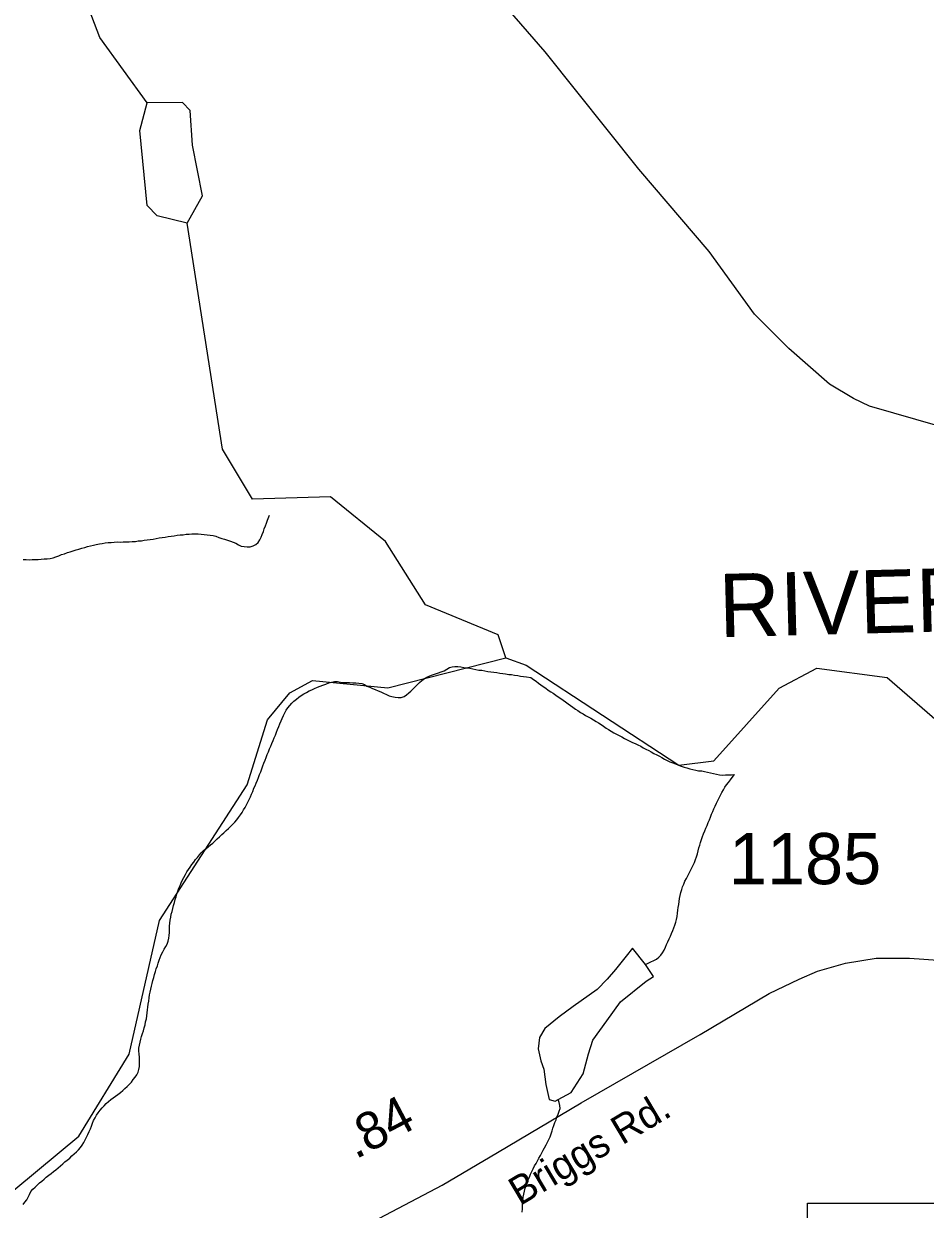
# Model space of a CAD drawing. Extents: x 1950930 to 2061844, y 904556 to 1017002.
# Drawn here: x 1975982 to 1978977, y 924234 to 928171 of the extents above; entities that cross this region are included whole.
import ezdxf

# ---------------------------------------------------------------- set-up
doc = ezdxf.new("R2010")
doc.units = 0
for name, color, linetype in [('Exist Hydrographic Creek Single Shore', 7, 'Continuous'), ('Exist Hydrographic Misc Water Feature', 7, 'Continuous'), ('Exist Hydrographic River Shore Label', 7, 'Continuous'), ('Exist Road Primary US Structure Standard Bridge CELL', 7, 'Continuous'), ('Exist Road Secondary Structure Standard Bridge Number Label', 7, 'Continuous'), ('Exist Road Secondary Type 41 Attributed', 7, 'Continuous'), ('Exist Road Secondary Type 51 Attributed', 7, 'Continuous'), ('Exist Road Secondary Type 51 Label', 7, 'Continuous'), ('Exist Road Secondary Type 51 Number Label', 7, 'Continuous')]:
    doc.layers.add(name, color=color, linetype=linetype)

msp = doc.modelspace()

# ---------------------------------------------------------------- linework, layer by layer
at = {"layer": 'Exist Hydrographic Creek Single Shore'}
for points in [[(1977583.8, 926065.8), (1977558.8, 926141.8), (1977316.9, 926242), (1977183.8, 926451.5), (1977000.9, 926599.7), (1976742.7, 926591.9)], [(1977583.8, 926065.8), (1977650.9, 926041.5), (1978158.8, 925709.3), (1978274.9, 925723.4), (1978491.8, 925965.1), (1978616.9, 926031.4), (1978850.9, 926000.3), (1979033.8, 925842.3), (1979191.9, 925881.7), (1979341.8, 926016.4), (1979441.8, 926040.6), (1979516.9, 925989.9), (1979808.9, 925672.1), (1979891.9, 925716.4), (1980091.9, 925974.7), (1980208.9, 926015), (1980308.8, 925940.7), (1980442.9, 925957.7), (1980592.8, 926089.2), (1980758.9, 926174.4), (1980945.9, 926199.9), (1981053.1, 926222), (1981250.8, 926288.9)], [(1975882.7, 924243.3), (1976165.9, 924477), (1976332.8, 924749.3), (1976432.9, 925193.6), (1976724.9, 925643.8), (1976791.7, 925859), (1976866.8, 925949.3), (1976941.8, 925990.5), (1977191.8, 925965.7), (1977583.8, 926065.8)]]:
    msp.add_lwpolyline(points, dxfattribs=at)
at = {"layer": 'Exist Hydrographic Misc Water Feature'}
for points in [[(1976392.7, 927908.6), (1976234.8, 928125.2), (1975993.8, 928760.3), (1975985.8, 928858.9)], [(1976525.8, 927508.7), (1976425.7, 927533.7), (1976392.7, 927567.2), (1976367.9, 927817.2), (1976392.7, 927908.6)], [(1976525.8, 927508.7), (1976575.8, 927599.5), (1976542.8, 927767.7), (1976534.8, 927882.7), (1976509.8, 927909.5), (1976392.7, 927908.6)], [(1976742.7, 926591.9), (1976642.9, 926758), (1976525.8, 927508.7)], [(1975980.7, 926391.9), (1975990.3, 926391.6), (1976001, 926391.2), (1976010.9, 926392.2), (1976020.7, 926391.9), (1976030.5, 926392.4), (1976040.8, 926392.9), (1976050.6, 926393.8), (1976060.5, 926394.3), (1976070.1, 926395.7), (1976079.8, 926397.9), (1976089.2, 926400.9), (1976098.8, 926404.4), (1976108.3, 926408.2), (1976117.7, 926411.2), (1976127.3, 926415.1), (1976136.8, 926418), (1976146.2, 926421.1), (1976156, 926423.7), (1976165.9, 926426.6), (1976175.3, 926429.6), (1976184.9, 926431.9), (1976194.4, 926434.8), (1976204.2, 926437.4), (1976214.3, 926439.6), (1976223.5, 926441.8), (1976233.7, 926443.9), (1976243.4, 926445.7), (1976253.2, 926446.9), (1976262.9, 926448.4), (1976272.7, 926448.9), (1976283.2, 926449.8), (1976293, 926450.3), (1976303.1, 926450), (1976312.9, 926450.5), (1976323.1, 926450.5), (1976333, 926451.1), (1976342.8, 926451.7), (1976353.1, 926452.1), (1976362.9, 926453.9), (1976373.2, 926454.3), (1976382.6, 926455.8), (1976392.7, 926457.1), (1976402.7, 926458.7), (1976412.8, 926460.1), (1976422.4, 926462.2), (1976432, 926463.7), (1976442.1, 926465.4), (1976452.5, 926466.6), (1976462, 926468), (1976472, 926469.3), (1976481.7, 926471.1), (1976491.7, 926472.5), (1976501.7, 926473.7), (1976512, 926474.2), (1976521.6, 926476), (1976531.5, 926476.6), (1976541.3, 926477.1), (1976551.6, 926476.8), (1976561.6, 926476.8), (1976571.3, 926475.8), (1976581.5, 926475.4), (1976591.4, 926474.3), (1976601.4, 926473.2), (1976611.5, 926471.7), (1976620.7, 926469), (1976630.3, 926465.5), (1976640, 926462), (1976649.4, 926459.5), (1976659, 926456), (1976668.7, 926453.2), (1976678.3, 926449.7), (1976687.1, 926446), (1976696.3, 926440.9), (1976705, 926436.7), (1976715, 926434.8), (1976725, 926434.1), (1976734.9, 926434.6), (1976744.7, 926437.6), (1976753.6, 926442.3), (1976761.3, 926448.9), (1976767.1, 926456.9), (1976771, 926465.7), (1976774.7, 926474.8), (1976778.4, 926484.5), (1976781.2, 926494.1), (1976785.1, 926504.2), (1976788.6, 926512.9), (1976791.9, 926522.5), (1976799.1, 926538.9)], [(1976888.1, 925928.4), (1976895.9, 925934.9), (1976904.5, 925940.5), (1976913.1, 925946.1), (1976921.9, 925950.4), (1976930.3, 925955.6), (1976939.5, 925959.1), (1976948.8, 925963.4), (1976958, 925968), (1976967.4, 925971.1), (1976976.4, 925975), (1976985.9, 925978), (1976995.5, 925981.9), (1977004.9, 925984.9), (1977014.6, 925986.7), (1977024.8, 925986.3), (1977034.7, 925984.5), (1977044.7, 925983.3), (1977054.8, 925983.4), (1977065, 925983), (1977075.1, 925982.7), (1977085.3, 925982.4), (1977095, 925981.8), (1977105, 925980.7), (1977114.2, 925977.2), (1977122.6, 925971.8), (1977131.7, 925967.6), (1977140.7, 925963.4), (1977149.9, 925959.9), (1977159.3, 925955.7), (1977168.6, 925952.3), (1977177.8, 925948.1), (1977187.2, 925943.7), (1977196.3, 925939.1), (1977205.5, 925936.5), (1977215.9, 925934.9), (1977226.4, 925933.8), (1977236.7, 925934.2), (1977245.7, 925937.3), (1977253.7, 925942.2), (1977261.5, 925948.7), (1977268.8, 925954.9), (1977276, 925962.3), (1977283.2, 925969.4), (1977290.4, 925976.8), (1977297.6, 925983.8), (1977305.3, 925990.3), (1977313.8, 925996.8), (1977321.8, 926001.7), (1977331, 926005.5), (1977340, 926009.4), (1977349.8, 926012.3), (1977359.7, 926015.3), (1977369.3, 926018.8), (1977378.8, 926021.8), (1977387.6, 926027.3), (1977396.2, 926032.9), (1977405.2, 926036), (1977414.6, 926036.6), (1977424.9, 926036.3), (1977434.5, 926035.2), (1977444.8, 926033.7), (1977454.8, 926032.5), (1977464.7, 926030.6), (1977474.5, 926028.7), (1977484.6, 926026.8), (1977494.4, 926024.9), (1977504.5, 926024.1), (1977514.3, 926022.3), (1977523.7, 926020.4), (1977533.8, 926019.3), (1977543.6, 926017.4), (1977553.7, 926016.2), (1977563.7, 926014.8), (1977573.6, 926013.7), (1977583.2, 926012.6), (1977593.4, 926010.6), (1977603.1, 926009.6), (1977612.9, 926007.6), (1977623.2, 926006.9), (1977633, 926005.1), (1977642.7, 926003.9), (1977652.9, 926002), (1977667.1, 926000.2)], [(1977667.1, 926000.2), (1977676.1, 925993.2), (1977684.1, 925987.5), (1977691.9, 925981.5), (1977700.3, 925975.7), (1977708.3, 925969.7), (1977716.3, 925964.8), (1977724.7, 925958.6), (1977733.1, 925952.9), (1977741.1, 925947.6), (1977749.5, 925941.9), (1977757.9, 925936.2), (1977766.3, 925930.7), (1977774.3, 925924.7), (1977782.3, 925919), (1977790.5, 925912.9), (1977798.5, 925907.2), (1977806.9, 925901.1), (1977814.9, 925895.4), (1977823.3, 925890), (1977831.7, 925884.3), (1977840.3, 925879.4), (1977848.7, 925874), (1977857.1, 925869.1), (1977866.4, 925864.8), (1977875.2, 925859.5), (1977883.6, 925854.4), (1977892.2, 925849.5), (1977900.6, 925844.2), (1977908.6, 925838.6), (1977917.4, 925832.3), (1977925.4, 925827.5), (1977933.8, 925821.7), (1977942.2, 925816.3), (1977951.5, 925812.1), (1977959.9, 925807.2), (1977969.1, 925803), (1977977.9, 925797.5), (1977986.5, 925793.4), (1977995.6, 925789.1), (1978004.6, 925784.5), (1978013.8, 925780.7), (1978022.8, 925776.1), (1978031.8, 925771.9), (1978040.3, 925767), (1978049.3, 925762.4), (1978058.5, 925758.1), (1978066.9, 925753.2), (1978075.9, 925748.1), (1978085, 925743.5), (1978093.8, 925738.5), (1978102.4, 925734.4), (1978111.4, 925729.4), (1978120, 925724.8), (1978129, 925720.5), (1978138.1, 925716.3), (1978147.3, 925713), (1978156.9, 925708.7), (1978166.2, 925706), (1978175.8, 925702.5), (1978185.6, 925699.8), (1978194.9, 925697.2), (1978204.7, 925694.5), (1978214.5, 925692.6), (1978224.4, 925690.7), (1978234.4, 925689.9), (1978244.3, 925688), (1978253.7, 925686.2), (1978264, 925683.4), (1978273.4, 925681.6), (1978283.2, 925678.9), (1978293.1, 925677), (1978303.1, 925675.8), (1978313, 925676.8), (1978322.8, 925677.3), (1978333.1, 925677), (1978343.3, 925677.9)], [(1976436.1, 925070.5), (1976439.2, 925079.5), (1976444.1, 925088.5), (1976449, 925097.4), (1976454, 925106.4), (1976458.9, 925115), (1976462.2, 925124.3), (1976464.2, 925134.1), (1976465.2, 925143.6), (1976466.1, 925153.7), (1976466.3, 925164.2), (1976466.5, 925173.9), (1976467.3, 925183.9), (1976468.9, 925193.9), (1976470.6, 925203.7), (1976472.6, 925213.6), (1976475.1, 925222.9), (1976477.8, 925233.1), (1976480.2, 925242.9), (1976482.7, 925252.6), (1976485.5, 925262.4), (1976488.4, 925272), (1976490.9, 925281.8), (1976494.6, 925291), (1976497.9, 925300.6), (1976501.5, 925309.8), (1976505.4, 925318.5), (1976509.5, 925327.7), (1976514.5, 925336.3), (1976519.4, 925345.3), (1976524.7, 925354.2), (1976529.8, 925362.3), (1976535.4, 925370.4), (1976541.1, 925379.2), (1976547.1, 925387.3), (1976553.2, 925395.3), (1976559.6, 925402.8), (1976565.9, 925410.8), (1976572.3, 925418), (1976579.1, 925425.5), (1976586.8, 925431.6), (1976594.6, 925438.1), (1976603, 925444.5), (1976610.8, 925450.3), (1976618.2, 925457.3), (1976625.4, 925463.9), (1976632.8, 925470.9), (1976640.2, 925478.3), (1976647.5, 925484.4), (1976654.7, 925491.9), (1976662.1, 925498.9), (1976669.3, 925505.4), (1976676.5, 925512.9), (1976683.2, 925520), (1976690, 925527.9), (1976696.3, 925535.1), (1976701.9, 925543.6), (1976707.6, 925551.6), (1976712.7, 925560.2), (1976717.5, 925568.4), (1976722, 925577.4), (1976726.5, 925586.4), (1976731, 925595.2), (1976735.5, 925604.2), (1976739.4, 925612.9), (1976743.5, 925622), (1976747.2, 925632.1), (1976751.3, 925640.8), (1976754.8, 925649.5), (1976759.1, 925659.4), (1976762.2, 925668.3), (1976766.1, 925678.3), (1976769.5, 925687), (1976773, 925697.1), (1976777.1, 925706.6), (1976780.2, 925715.4), (1976784.5, 925725.4), (1976787.6, 925734.3), (1976791.5, 925744.2), (1976795, 925753), (1976798.9, 925763), (1976802.8, 925771.7), (1976806.5, 925780.9), (1976810.6, 925790.4), (1976814.2, 925799.6), (1976818.3, 925809.1), (1976821.6, 925818.4), (1976825.7, 925827.9), (1976829.4, 925837), (1976833.1, 925846.7), (1976837.2, 925855.8), (1976841.3, 925864.5), (1976845.8, 925873.5), (1976850.1, 925882.6), (1976854.6, 925891.3), (1976860.2, 925899.4), (1976866.3, 925907.4), (1976873.1, 925914.8), (1976880.1, 925921.9), (1976888.1, 925928.4)], [(1978047.4, 925047.2), (1978056.2, 925051.9), (1978065.9, 925055.7), (1978075.1, 925060.4), (1978083.9, 925065.1), (1978091.7, 925070.8), (1978098.5, 925077.9), (1978104.4, 925085.9), (1978109.4, 925094.9), (1978113.9, 925104), (1978118, 925113.5), (1978122.5, 925122.5), (1978126.2, 925131.7), (1978130.5, 925140.5), (1978134.6, 925149.5), (1978138.5, 925159.5), (1978141.5, 925168.3), (1978144.8, 925178), (1978148.1, 925187.6), (1978150.6, 925196.6), (1978152.6, 925206.5), (1978154.5, 925217.1), (1978155.7, 925227.1), (1978156.7, 925236.6), (1978158, 925246.6), (1978159.2, 925256.6), (1978160.4, 925266.2), (1978162.5, 925276), (1978164.9, 925285.7), (1978168, 925295.9), (1978171.1, 925304.7), (1978174.8, 925314.2), (1978178.9, 925323.4), (1978183.8, 925332.4), (1978188.3, 925341.1), (1978192.6, 925350.1), (1978197.5, 925359.1), (1978202, 925367.8), (1978206.6, 925376.8), (1978210.2, 925386), (1978214.3, 925395.5), (1978217.4, 925404.4), (1978220.5, 925414.5), (1978223, 925424.2), (1978225.4, 925434), (1978228.3, 925443.7), (1978231, 925452.6), (1978233.8, 925462.4), (1978237.3, 925472.4), (1978240.8, 925481.2), (1978244.5, 925490.4), (1978248.6, 925499.9), (1978252.3, 925509), (1978256, 925518.7), (1978260.1, 925527.8), (1978263.8, 925536.5), (1978267.5, 925546.6), (1978271.6, 925555.3), (1978275, 925564), (1978279.1, 925573.1), (1978283.9, 925583.1), (1978288.2, 925592.1), (1978292.7, 925600.7), (1978297.2, 925609.8), (1978301.5, 925618.4), (1978306.4, 925627.5), (1978311.7, 925635.6), (1978317.3, 925643.7), (1978323.2, 925651.7), (1978329.8, 925660.1), (1978335.7, 925668.1), (1978343.3, 925677.9)], [(1978047.4, 925047.2), (1978005, 925101.5), (1977983.7, 925074.6), (1977948.2, 925030.1), (1977920.3, 924997.8), (1977886.7, 924964.4), (1977807.1, 924907.5), (1977761, 924873.6), (1977713.4, 924834.9), (1977695.6, 924804.4), (1977691.7, 924766.4), (1977700.5, 924727), (1977710.3, 924699.1), (1977717.1, 924648.5), (1977727.3, 924598.2), (1977747.4, 924592.8), (1977757.7, 924598.5)], [(1975980.3, 924250.3), (1975986.5, 924257.1), (1975992.2, 924265.9), (1975997.1, 924274.5), (1976001.6, 924283.5), (1976006.5, 924292.6), (1976012.9, 924300.6), (1976020.1, 924307.9), (1976026.6, 924314.3), (1976034.6, 924321.6), (1976042, 924327.7), (1976050, 924334.3), (1976057.4, 924340.9), (1976065.2, 924347), (1976073, 924352.6), (1976080.8, 924359.2), (1976088.8, 924365.3), (1976096.6, 924371.8), (1976104.6, 924378.3), (1976111.9, 924384.9), (1976119.3, 924391.1), (1976127.1, 924397.6), (1976135.1, 924403.7), (1976142.3, 924411.2), (1976149.7, 924417.8), (1976157.3, 924424.7), (1976164, 924431.8), (1976170.4, 924439.4), (1976176.3, 924447.4), (1976181.5, 924455.5), (1976186.4, 924464.5), (1976190.9, 924473.1), (1976195.2, 924482.2), (1976199.9, 924492.1), (1976203.8, 924500.8), (1976207.1, 924510), (1976210.8, 924519.7), (1976214.5, 924528.8), (1976219.4, 924537.4), (1976224.3, 924546.4), (1976229.8, 924554.4), (1976236, 924562.9), (1976242.4, 924570.8), (1976249.1, 924577.9), (1976256.3, 924585.4), (1976263.7, 924591.5), (1976271.5, 924598.1), (1976279.3, 924603.7), (1976287.5, 924609.8), (1976295.3, 924615.5), (1976303.7, 924622), (1976311.5, 924628.5), (1976318.4, 924634.7), (1976326, 924641.4), (1976333.2, 924649.2), (1976340, 924656.6), (1976346.3, 924664.6), (1976352.5, 924672.6), (1976358, 924680.7), (1976362.5, 924689.8), (1976365.2, 924698.7), (1976366.4, 924708.6), (1976366.8, 924719.1), (1976366.8, 924729.2), (1976367.2, 924738.6), (1976365.6, 924749.7), (1976364.8, 924759.2), (1976364.8, 924769.3), (1976366.8, 924779.2), (1976368.7, 924788.6), (1976371.7, 924798.7), (1976374, 924807.7), (1976376.9, 924817.4), (1976379.7, 924827.1), (1976382.8, 924836.8), (1976385.3, 924846.6), (1976387.3, 924856.5), (1976389.8, 924866.2), (1976391, 924876.1), (1976392.7, 924886.1), (1976393.9, 924896), (1976395.1, 924905.6), (1976395.9, 924915.6), (1976397.4, 924925), (1976398.8, 924935.8), (1976400.5, 924945.8), (1976402.1, 924955.6), (1976404.1, 924965.4), (1976406.6, 924974.5), (1976409.1, 924984.2), (1976411.5, 924993.9), (1976414.4, 925003.7), (1976416.9, 925013.4), (1976419.7, 925023.2), (1976422.8, 925032), (1976426.3, 925042), (1976429.2, 925051.8), (1976432.4, 925061), (1976436.1, 925070.5)], [(1977757.7, 924598.5), (1977801, 924621.6), (1977840.7, 924683.7), (1977858.2, 924750), (1977873.3, 924795.6), (1977918.9, 924860), (1977964.6, 924922.6), (1978050.1, 924991.2), (1978073.9, 925007), (1978047.4, 925047.2)], [(1977753.8, 924540.3), (1977757.7, 924550.2), (1977761, 924559.9), (1977763.8, 924568.8), (1977763.2, 924578.6), (1977760.8, 924588.7), (1977757.7, 924598.5)], [(1977638.4, 924224.6), (1977639, 924235), (1977639.2, 924244.8), (1977639.6, 924254.8), (1977640.4, 924264.5), (1977641.6, 924274.4), (1977643.3, 924284.4), (1977645.7, 924294.1), (1977648.2, 924303.8), (1977651.1, 924313.6), (1977654.8, 924322.4), (1977658.4, 924332.3), (1977662.5, 924341.1), (1977666, 924350.3), (1977670.3, 924359.7), (1977674.9, 924368.8), (1977679.2, 924377.9), (1977684.1, 924386.1), (1977688.8, 924394.7), (1977693.3, 924403.7), (1977698.6, 924412.6), (1977703.1, 924421.7), (1977708.1, 924430.8), (1977712.8, 924438.6), (1977717.7, 924447.5), (1977722, 924456.6), (1977726.5, 924465.6), (1977731, 924474.3), (1977733.9, 924484.4), (1977737.2, 924494), (1977740.5, 924502.9), (1977743.3, 924512.6), (1977747, 924522.6), (1977750.7, 924531.3), (1977753.8, 924540.3)]]:
    msp.add_lwpolyline(points, dxfattribs=at)
at = {"layer": 'Exist Road Secondary Structure Standard Bridge Number Label'}
msp.add_lwpolyline([(1978585.8, 924253.9), (1981162.4, 924253.9), (1981162.4, 922724.6), (1978585.8, 922724.6)], close=True, dxfattribs=at)
at = {"layer": 'Exist Road Secondary Type 41 Attributed'}
msp.add_lwpolyline([(1977164.7, 924204.5), (1977372.5, 924314), (1977556.4, 924422.9), (1977834.2, 924587), (1978229.7, 924814.2), (1978459, 924950.9), (1978557.7, 924998), (1978619.6, 925025), (1978712.2, 925050.9), (1978813.9, 925067.6), (1978925.1, 925067.9), (1979099, 925055.8)], dxfattribs=at)
at = {"layer": 'Exist Road Secondary Type 51 Attributed'}
msp.add_lwpolyline([(1979026.5, 926833.3), (1978791.9, 926900.9), (1978738.8, 926926.8), (1978659.1, 926974.6), (1978524, 927093.2), (1978410.1, 927207.1), (1978259, 927414.6), (1978025.2, 927688.1), (1977714.8, 928077.8), (1977237.3, 928628.1)], dxfattribs=at)

# ---------------------------------------------------------------- texts
at = {"layer": 'Exist Hydrographic River Shore Label'}
msp.add_text('RIVER', height=210, rotation=1.4763, dxfattribs=at).set_placement((1978294.1, 926133.8))
at = {"layer": 'Exist Road Primary US Structure Standard Bridge CELL'}
msp.add_text('.84', height=125, rotation=27.7914, dxfattribs=at).set_placement((1977084.8, 924398.7))
at = {"layer": 'Exist Road Secondary Type 51 Label'}
msp.add_text('Briggs Rd.', height=95, rotation=30.7542, dxfattribs=at).set_placement((1977630.6, 924243.7))
at = {"layer": 'Exist Road Secondary Type 51 Number Label'}
msp.add_text('1185', height=170, dxfattribs=at).set_placement((1978325, 925313.6))

doc.saveas('drawing.dxf')
